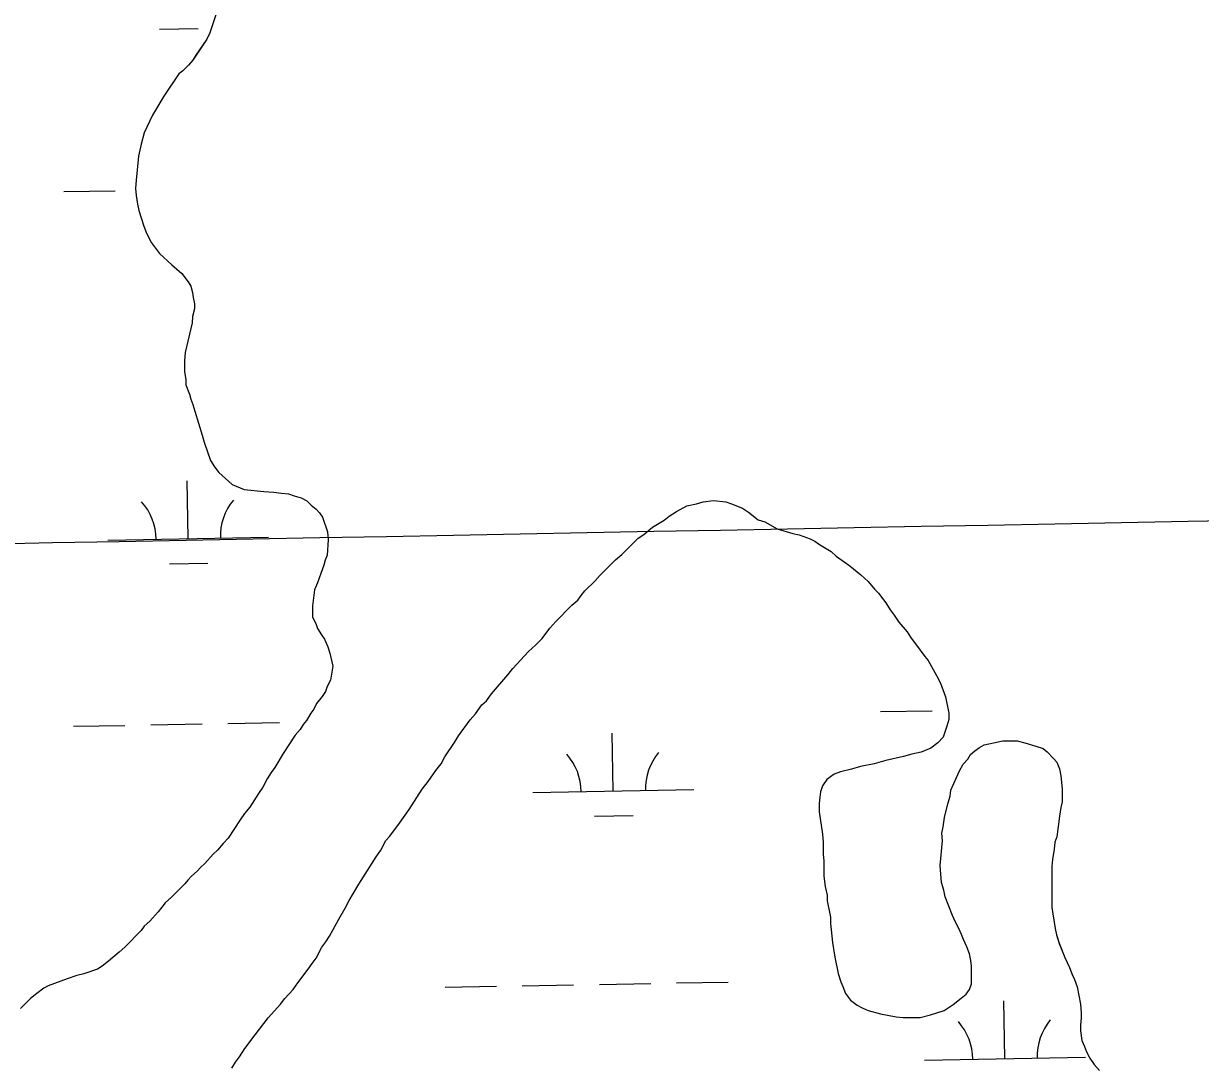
# Model space of a CAD drawing. Extents: x 3957609 to 3995875, y 234277 to 260273.
# Drawn here: x 3969757 to 3970489, y 254676 to 255324 of the extents above; entities that cross this region are included whole.
import ezdxf

# ---------------------------------------------------------------- set-up
doc = ezdxf.new("R2010")
doc.units = 0
for name, color, linetype in [('V-GRID-MAJR', 7, 'Continuous'), ('V-TOPO-SHOR', 7, 'Continuous'), ('V-WETL-SWMP', 7, 'Continuous')]:
    doc.layers.add(name, color=color, linetype=linetype)

msp = doc.modelspace()

# ---------------------------------------------------------------- linework, layer by layer
at = {"layer": 'V-GRID-MAJR'}
msp.add_spline([(3961591.061, 254847.703), (3966908.859, 254947.105), (3972226.642, 255047.279), (3977544.411, 255148.228), (3982862.165, 255249.95), (3988179.905, 255352.445), (3993497.629, 255455.714), (3993497.63, 255455.714)], degree=3, dxfattribs=at)
at = {"layer": 'V-TOPO-SHOR'}
for points in [[(3969877.248, 255330.051), (3969873.336, 255318.254), (3969871.376, 255314.32), (3969864.712, 255304.484), (3969862.752, 255301.336), (3969860.006, 255298.188), (3969856.473, 255294.645), (3969854.118, 255292.677), (3969844.707, 255278.904), (3969837.652, 255267.101), (3969832.56, 255256.089), (3969830.607, 255249.011), (3969829.046, 255241.54), (3969827.498, 255226.602), (3969827.113, 255221.492), (3969827.514, 255217.169), (3969828.309, 255211.668), (3969829.101, 255207.74), (3969832.261, 255197.92), (3969833.84, 255193.599), (3969836.994, 255187.709), (3969842.114, 255181.034), (3969849.594, 255173.973), (3969855.889, 255168.48), (3969859.829, 255163.376), (3969861.406, 255160.628), (3969862.59, 255156.7), (3969862.989, 255153.556), (3969863.782, 255149.626), (3969863.786, 255146.482), (3969862.615, 255141.764), (3969862.228, 255137.834), (3969857.935, 255119.355), (3969857.55, 255114.245), (3969857.56, 255107.562), (3969858.355, 255102.455), (3969858.361, 255099.311), (3969860.728, 255093.419), (3969861.519, 255090.275), (3969862.703, 255087.133), (3969863.889, 255082.81), (3969868.63, 255067.882), (3969869.815, 255063.563), (3969873.764, 255052.17), (3969876.129, 255048.244), (3969878.886, 255044.711), (3969887.152, 255037.256), (3969894.625, 255034.123), (3969906.811, 255032.966), (3969913.1, 255032.583), (3969917.816, 255031.805), (3969922.142, 255031.418), (3969925.681, 255030.244), (3969930.006, 255029.073), (3969933.545, 255027.113), (3969936.302, 255024.366), (3969939.45, 255022.013), (3969941.42, 255019.658), (3969943.39, 255016.91), (3969946.548, 255007.876), (3969946.949, 255002.766), (3969946.177, 254993.333), (3969945.004, 254990.185), (3969944.223, 254987.039), (3969942.266, 254981.928), (3969940.31, 254976.029), (3969938.352, 254971.702), (3969937.189, 254961.876), (3969937.201, 254954.8), (3969939.171, 254950.874), (3969940.357, 254947.73), (3969942.72, 254943.804), (3969944.69, 254941.056), (3969946.663, 254936.343), (3969947.848, 254932.413), (3969949.827, 254924.164), (3969948.268, 254915.513), (3969946.31, 254911.581), (3969945.137, 254908.435), (3969943.177, 254905.287), (3969939.644, 254900.958), (3969938.079, 254897.419), (3969936.117, 254895.058), (3969933.373, 254890.337), (3969931.411, 254887.976), (3969929.451, 254884.828), (3969926.314, 254881.285), (3969918.863, 254869.875), (3969913.77, 254861.221), (3969911.416, 254858.073), (3969909.063, 254854.139), (3969906.321, 254849.025), (3969903.577, 254845.088), (3969898.088, 254836.434), (3969894.951, 254832.497), (3969892.204, 254828.563), (3969884.756, 254817.154)], [(3969886.941, 254674.23), (3969889.357, 254677.869), (3969891.776, 254681.103), (3969894.998, 254686.36), (3969901.447, 254694.851), (3969909.508, 254705.366), (3969917.167, 254713.859), (3969919.987, 254717.498), (3969925.228, 254723.161), (3969928.05, 254727.204), (3969934.497, 254735.695), (3969936.914, 254739.334), (3969939.333, 254742.57), (3969942.958, 254749.441), (3969945.374, 254752.675), (3969947.791, 254756.314), (3969953.429, 254766.824), (3969957.458, 254773.695), (3969959.872, 254778.547), (3969962.692, 254782.993), (3969965.914, 254788.654), (3969976.791, 254805.634), (3969979.613, 254809.677), (3969982.832, 254815.739), (3969985.251, 254818.571), (3969991.297, 254826.656), (3969997.34, 254835.147), (3970005.397, 254847.681), (3970009.024, 254852.533), (3970013.859, 254859.406), (3970017.085, 254863.451), (3970019.502, 254867.897), (3970025.543, 254876.792), (3970027.962, 254880.834), (3970035.214, 254890.943), (3970038.44, 254894.583), (3970042.468, 254900.243), (3970045.292, 254902.67), (3970048.516, 254907.118), (3970058.594, 254918.847), (3970061.818, 254922.892), (3970071.494, 254933.406), (3970075.93, 254937.453), (3970079.963, 254941.498), (3970084.798, 254947.968), (3970088.425, 254952.013), (3970098.507, 254962.126), (3970102.136, 254965.361), (3970104.152, 254968.192), (3970106.57, 254971.022), (3970112.618, 254977.09), (3970115.844, 254980.732), (3970125.521, 254990.439), (3970129.553, 254993.677), (3970139.633, 255003.79), (3970143.264, 255006.219), (3970148.507, 255010.669), (3970155.77, 255015.124), (3970158.997, 255017.553), (3970163.435, 255020.387), (3970169.89, 255024.032), (3970175.946, 255025.253), (3970179.983, 255026.472), (3970186.444, 255027.291), (3970194.118, 255026.494), (3970197.756, 255025.29), (3970204.627, 255022.474), (3970208.266, 255020.055), (3970214.33, 255015.22), (3970218.371, 255014.014), (3970226.053, 255009.584), (3970235.748, 255006.772), (3970239.789, 255005.971), (3970246.66, 255003.559), (3970249.488, 255001.949), (3970252.318, 254999.934), (3970259.597, 254995.502), (3970262.831, 254992.68), (3970267.685, 254989.053), (3970271.322, 254986.636), (3970278.197, 254980.994)], [(3970278.197, 254980.994), (3970282.645, 254976.961), (3970286.692, 254972.122), (3970289.121, 254969.701), (3970293.571, 254963.651), (3970296.406, 254959.213), (3970298.835, 254955.988), (3970301.669, 254951.55), (3970306.928, 254945.5), (3970308.954, 254942.27), (3970315.024, 254934.203), (3970317.858, 254930.171), (3970319.882, 254927.75), (3970325.145, 254918.468), (3970327.576, 254913.627), (3970330.822, 254905.15), (3970332.858, 254895.058), (3970332.864, 254891.019), (3970331.66, 254886.978), (3970329.247, 254880.109), (3970326.022, 254876.47), (3970321.586, 254873.23), (3970315.532, 254870.797), (3970309.877, 254869.576), (3970304.63, 254867.952), (3970293.731, 254865.511), (3970286.465, 254863.482), (3970277.986, 254861.851), (3970272.333, 254860.227), (3970265.471, 254858.601), (3970261.434, 254856.979), (3970256.996, 254853.741), (3970254.178, 254849.696), (3970252.972, 254846.061), (3970252.572, 254842.83), (3970252.175, 254838.791), (3970252.183, 254833.54), (3970254.225, 254819.81), (3970254.637, 254814.561), (3970254.649, 254807.293), (3970255.061, 254802.851), (3970255.075, 254793.561), (3970255.892, 254787.101), (3970257.113, 254781.852), (3970257.119, 254778.217), (3970259.155, 254768.125), (3970259.161, 254764.086), (3970260.392, 254752.376), (3970262.022, 254743.09), (3970264.058, 254732.995), (3970265.682, 254727.748), (3970266.898, 254724.922), (3970268.52, 254720.482), (3970271.758, 254716.45), (3970275.803, 254713.226), (3970279.035, 254711.614), (3970282.674, 254710.004), (3970290.35, 254707.997), (3970300.045, 254705.994), (3970304.489, 254705.597), (3970314.989, 254705.616), (3970321.449, 254707.242), (3970329.925, 254710.082), (3970335.574, 254713.726), (3970340.413, 254717.773), (3970343.641, 254720.199), (3970345.656, 254723.032), (3970346.86, 254726.667), (3970346.854, 254730.302), (3970346.844, 254737.573), (3970346.432, 254741.206), (3970345.619, 254745.242), (3970343.997, 254749.682), (3970341.97, 254754.122), (3970340.753, 254757.35), (3970339.131, 254760.983), (3970336.702, 254765.421), (3970335.08, 254769.054), (3970330.62, 254780.759), (3970329.804, 254784.797), (3970328.18, 254789.641), (3970327.357, 254800.139), (3970328.946, 254815.489), (3970328.537, 254820.334), (3970329.338, 254824.375), (3970330.134, 254830.03), (3970332.141, 254838.514), (3970333.749, 254843.364), (3970334.146, 254846.999), (3970339.379, 254859.123), (3970341.793, 254863.166), (3970344.616, 254866.402), (3970346.227, 254869.232), (3970349.05, 254871.659), (3970351.874, 254873.683), (3970354.698, 254875.303), (3970366.406, 254877.746), (3970375.293, 254877.76), (3970380.14, 254876.556), (3970387.009, 254874.549), (3970391.453, 254872.939)], [(3970391.453, 254872.939), (3970393.88, 254870.924), (3970397.925, 254866.891), (3970399.948, 254864.473), (3970401.57, 254860.436), (3970402.386, 254855.994), (3970403.207, 254847.919), (3970403.219, 254839.842), (3970402.418, 254836.204), (3970401.618, 254830.953), (3970400.024, 254818.026), (3970398.818, 254814.794), (3970398.421, 254810.35), (3970397.221, 254803.887), (3970396.821, 254799.848), (3970396.864, 254774), (3970398.904, 254761.08), (3970399.717, 254757.043), (3970401.341, 254751.796), (3970404.991, 254742.916), (3970407.827, 254736.862), (3970409.451, 254732.424), (3970411.071, 254729.194), (3970412.693, 254724.754), (3970414.731, 254713.853), (3970415.143, 254708.604), (3970415.149, 254705.374), (3970414.751, 254700.93), (3970414.758, 254697.295), (3970415.575, 254691.239), (3970417.197, 254687.605), (3970418.413, 254684.378), (3970420.439, 254680.341), (3970423.273, 254676.307), (3970426.511, 254672.678)], [(3969884.756, 254817.154), (3969881.616, 254814.004), (3969878.085, 254809.674), (3969875.339, 254807.311), (3969870.239, 254801.409), (3969867.491, 254799.045), (3969865.529, 254796.684), (3969861.998, 254793.534), (3969859.643, 254791.173), (3969857.681, 254788.811), (3969849.442, 254780.544), (3969845.518, 254777.001), (3969843.556, 254774.246), (3969841.203, 254771.492), (3969836.101, 254765.587), (3969832.571, 254762.437), (3969830.609, 254759.683), (3969820.407, 254749.449), (3969816.875, 254746.297), (3969810.202, 254740.784), (3969806.276, 254737.634), (3969803.53, 254735.664), (3969794.885, 254732.899), (3969790.564, 254731.713), (3969784.674, 254729.739), (3969772.89, 254725.395), (3969770.139, 254723.818), (3969765.822, 254720.668), (3969761.896, 254717.519), (3969755.619, 254711.219)]]:
    msp.add_lwpolyline(points, dxfattribs=at)
at = {"layer": 'V-WETL-SWMP'}
for p, q in [((3969842.093, 255320.563), (3969866.089, 255320.999)), ((3969782.513, 255219.462), (3969814.508, 255220.044)), ((3969859.858, 255003.589), (3969859.204, 255039.584)), ((3969809.866, 255002.68), (3969909.85, 255004.498)), ((3969848.141, 254987.943), (3969872.137, 254988.379)), ((3970290.386, 254895.966), (3970322.381, 254896.548)), ((3969788.561, 254886.842), (3969820.556, 254887.424)), ((3969836.553, 254887.715), (3969868.548, 254888.296)), ((3969884.545, 254888.587), (3969916.54, 254889.169)), ((3970124.194, 254846.507), (3970123.539, 254882.501)), ((3970074.202, 254845.598), (3970174.186, 254847.416)), ((3970112.476, 254830.86), (3970136.472, 254831.297)), ((3970019.55, 254724.513), (3970051.545, 254725.095)), ((3970067.542, 254725.386), (3970099.537, 254725.968)), ((3970115.534, 254726.259), (3970147.529, 254726.84)), ((3970163.527, 254727.131), (3970195.521, 254727.713)), ((3970367.731, 254680.094), (3970367.077, 254716.088)), ((3970317.74, 254679.185), (3970417.723, 254681.003))]:
    msp.add_line(p, q, dxfattribs=at)
for points in [[(3969877.247, 255330.051), (3969873.336, 255318.254), (3969871.377, 255314.321), (3969864.711, 255304.484), (3969862.751, 255301.336), (3969860.005, 255298.188), (3969856.473, 255294.645), (3969854.118, 255292.676), (3969844.707, 255278.904), (3969837.652, 255267.102), (3969832.56, 255256.089), (3969830.606, 255249.011), (3969829.046, 255241.541), (3969827.498, 255226.603), (3969827.113, 255221.493), (3969827.513, 255217.17), (3969828.308, 255211.669), (3969829.101, 255207.74), (3969832.261, 255197.919), (3969833.84, 255193.598), (3969836.994, 255187.708), (3969842.114, 255181.035), (3969849.593, 255173.972), (3969855.89, 255168.48), (3969859.829, 255163.377), (3969861.406, 255160.628), (3969862.591, 255156.7), (3969862.989, 255153.556), (3969863.782, 255149.627), (3969863.787, 255146.483), (3969862.615, 255141.764), (3969862.228, 255137.833), (3969857.935, 255119.354), (3969857.55, 255114.244), (3969857.561, 255107.562), (3969858.355, 255102.454), (3969858.36, 255099.31)], [(3969858.36, 255099.31), (3969860.728, 255093.418), (3969861.519, 255090.275), (3969862.703, 255087.133), (3969863.889, 255082.811), (3969868.63, 255067.883), (3969869.816, 255063.562), (3969873.765, 255052.17), (3969876.129, 255048.244), (3969878.886, 255044.711), (3969887.152, 255037.257), (3969894.625, 255034.124), (3969906.81, 255032.965), (3969913.1, 255032.582), (3969917.817, 255031.804), (3969922.141, 255031.418), (3969925.681, 255030.244), (3969930.006, 255029.072), (3969933.546, 255027.113), (3969936.302, 255024.366), (3969939.45, 255022.013), (3969941.419, 255019.658), (3969943.389, 255016.909), (3969946.547, 255007.875), (3969946.949, 255002.766), (3969946.178, 254993.332), (3969945.004, 254990.186), (3969944.223, 254987.04), (3969942.266, 254981.928), (3969940.31, 254976.029), (3969938.352, 254971.702), (3969937.189, 254961.875), (3969937.2, 254954.8), (3969939.172, 254950.873), (3969940.356, 254947.731), (3969942.72, 254943.804), (3969944.69, 254941.056), (3969946.663, 254936.343), (3969947.848, 254932.414), (3969949.827, 254924.164), (3969948.268, 254915.514), (3969946.31, 254911.581), (3969945.136, 254908.435), (3969943.176, 254905.287), (3969939.645, 254900.958), (3969938.079, 254897.418), (3969936.117, 254895.057), (3969933.374, 254890.336), (3969931.412, 254887.975), (3969929.452, 254884.827), (3969926.314, 254881.285), (3969918.864, 254869.875), (3969913.769, 254861.22), (3969911.416, 254858.072), (3969909.064, 254854.138), (3969906.321, 254849.024), (3969903.576, 254845.089), (3969898.088, 254836.434), (3969894.95, 254832.498), (3969892.205, 254828.563), (3969884.756, 254817.153), (3969881.616, 254814.004), (3969878.086, 254809.675), (3969875.339, 254807.312), (3969870.239, 254801.409), (3969867.491, 254799.046), (3969865.53, 254796.685), (3969861.998, 254793.535), (3969859.643, 254791.173), (3969857.682, 254788.811), (3969849.441, 254780.544), (3969845.517, 254777.001), (3969843.556, 254774.246), (3969841.202, 254771.491), (3969836.102, 254765.587), (3969832.57, 254762.437), (3969830.609, 254759.683), (3969820.407, 254749.448), (3969816.875, 254746.298), (3969810.202, 254740.784), (3969806.277, 254737.634), (3969803.529, 254735.664), (3969794.886, 254732.899), (3969790.565, 254731.713), (3969784.673, 254729.738), (3969772.889, 254725.396), (3969770.14, 254723.819), (3969765.822, 254720.668), (3969761.896, 254717.518), (3969755.618, 254711.219)], [(3969886.941, 254674.231), (3969889.358, 254677.87), (3969891.776, 254681.104), (3969894.998, 254686.36), (3969901.447, 254694.851), (3969909.507, 254705.365), (3969917.167, 254713.859), (3969919.988, 254717.498), (3969925.229, 254723.16), (3969928.05, 254727.204), (3969934.498, 254735.695), (3969936.915, 254739.334), (3969939.333, 254742.569), (3969942.957, 254749.44), (3969945.375, 254752.675), (3969947.792, 254756.314), (3969953.429, 254766.824), (3969957.457, 254773.696), (3969959.872, 254778.546), (3969962.692, 254782.993), (3969965.914, 254788.653), (3969976.791, 254805.633), (3969979.612, 254809.676), (3969982.833, 254815.739), (3969985.251, 254818.57), (3969991.296, 254826.657), (3969997.341, 254835.148), (3970005.398, 254847.681), (3970009.025, 254852.533), (3970013.86, 254859.407), (3970017.085, 254863.45), (3970019.501, 254867.897), (3970025.544, 254876.792), (3970027.961, 254880.834), (3970035.214, 254890.943), (3970038.439, 254894.583), (3970042.469, 254900.243), (3970045.292, 254902.671), (3970048.516, 254907.119), (3970058.594, 254918.847), (3970061.818, 254922.891), (3970071.494, 254933.407), (3970075.93, 254937.453), (3970079.962, 254941.498), (3970084.798, 254947.968), (3970088.426, 254952.012), (3970098.507, 254962.125), (3970102.136, 254965.362), (3970104.151, 254968.192), (3970106.57, 254971.023), (3970112.618, 254977.091), (3970115.843, 254980.731), (3970125.52, 254990.44), (3970129.554, 254993.677), (3970139.634, 255003.79), (3970143.265, 255006.219), (3970148.508, 255010.67), (3970155.77, 255015.124), (3970158.997, 255017.553), (3970163.435, 255020.387), (3970169.891, 255024.032), (3970175.947, 255025.253), (3970179.984, 255026.472), (3970186.445, 255027.29), (3970194.119, 255026.494), (3970197.756, 255025.289), (3970204.626, 255022.473), (3970208.265, 255020.055), (3970214.331, 255015.219), (3970218.371, 255014.014), (3970226.052, 255009.583), (3970235.749, 255006.772), (3970239.789, 255005.971), (3970246.659, 255003.559), (3970249.489, 255001.948), (3970252.319, 254999.933), (3970259.596, 254995.502), (3970262.831, 254992.68), (3970267.684, 254989.053), (3970271.322, 254986.636), (3970278.197, 254980.993)], [(3970278.197, 254980.993), (3970282.646, 254976.962), (3970286.693, 254972.122), (3970289.12, 254969.702), (3970293.572, 254963.652), (3970296.406, 254959.214), (3970298.835, 254955.987), (3970301.669, 254951.549), (3970306.929, 254945.499), (3970308.953, 254942.271), (3970315.024, 254934.204), (3970317.858, 254930.17), (3970319.881, 254927.75), (3970325.146, 254918.469), (3970327.577, 254913.627), (3970330.822, 254905.151), (3970332.858, 254895.057), (3970332.864, 254891.019), (3970331.659, 254886.978), (3970329.247, 254880.109), (3970326.022, 254876.469), (3970321.585, 254873.23), (3970315.531, 254870.797), (3970309.878, 254869.577), (3970304.631, 254867.953), (3970293.73, 254865.512), (3970286.464, 254863.481), (3970277.985, 254861.852), (3970272.334, 254860.227), (3970265.471, 254858.601), (3970261.435, 254856.979), (3970256.997, 254853.741), (3970254.177, 254849.697), (3970252.971, 254846.061), (3970252.572, 254842.829), (3970252.175, 254838.79), (3970252.183, 254833.54), (3970254.225, 254819.811), (3970254.637, 254814.562), (3970254.649, 254807.292), (3970255.06, 254802.85), (3970255.075, 254793.561), (3970255.893, 254787.101), (3970257.113, 254781.853), (3970257.119, 254778.218), (3970259.155, 254768.124), (3970259.161, 254764.086), (3970260.392, 254752.376), (3970262.022, 254743.089), (3970264.058, 254732.996), (3970265.682, 254727.748), (3970266.898, 254724.923), (3970268.52, 254720.483), (3970271.758, 254716.45), (3970275.802, 254713.225), (3970279.035, 254711.615), (3970282.673, 254710.005), (3970290.349, 254707.998), (3970300.045, 254705.995), (3970304.489, 254705.598), (3970314.989, 254705.615), (3970321.448, 254707.241), (3970329.925, 254710.082), (3970335.573, 254713.725), (3970340.413, 254717.772), (3970343.64, 254720.2), (3970345.655, 254723.031), (3970346.861, 254726.667), (3970346.855, 254730.302), (3970346.843, 254737.572), (3970346.433, 254741.206), (3970345.619, 254745.243), (3970343.997, 254749.683), (3970341.97, 254754.123), (3970340.753, 254757.351), (3970339.132, 254760.984), (3970336.702, 254765.422), (3970335.08, 254769.054), (3970330.619, 254780.759), (3970329.805, 254784.797), (3970328.181, 254789.641), (3970327.357, 254800.14), (3970328.947, 254815.489), (3970328.536, 254820.335), (3970329.337, 254824.375), (3970330.135, 254830.03), (3970332.141, 254838.515), (3970333.749, 254843.364), (3970334.147, 254846.999), (3970339.378, 254859.124), (3970341.794, 254863.166), (3970344.616, 254866.402), (3970346.227, 254869.232), (3970349.05, 254871.659), (3970351.874, 254873.683), (3970354.698, 254875.303), (3970366.407, 254877.745), (3970375.292, 254877.76), (3970380.14, 254876.556), (3970387.009, 254874.548), (3970391.454, 254872.939)], [(3970391.454, 254872.939), (3970393.881, 254870.924), (3970397.926, 254866.892), (3970399.949, 254864.472), (3970401.571, 254860.436), (3970402.386, 254855.994), (3970403.207, 254847.918), (3970403.22, 254839.841), (3970402.418, 254836.205), (3970401.618, 254830.953), (3970400.024, 254818.027), (3970398.817, 254814.794), (3970398.421, 254810.351), (3970397.22, 254803.887), (3970396.822, 254799.848), (3970396.864, 254774.001), (3970398.904, 254761.08), (3970399.718, 254757.043), (3970401.342, 254751.795), (3970404.991, 254742.916), (3970407.828, 254736.862), (3970409.451, 254732.423), (3970411.072, 254729.194), (3970412.694, 254724.754), (3970414.731, 254713.853), (3970415.143, 254708.604), (3970415.149, 254705.373), (3970414.752, 254700.929), (3970414.758, 254697.295), (3970415.575, 254691.238), (3970417.197, 254687.606), (3970418.413, 254684.377), (3970420.439, 254680.341), (3970423.273, 254676.307), (3970426.51, 254672.678)]]:
    msp.add_lwpolyline(points, dxfattribs=at)
for centre, start, end in [((3969804.616, 255003.06), 0.269879, 41.813537), ((3969915.083, 255005.069), 140.269876, 181.813534), ((3970068.951, 254845.977), 0.269879, 41.813537), ((3970179.419, 254847.986), 140.269876, 181.813534), ((3970312.489, 254679.564), 0.269879, 41.813537), ((3970422.957, 254681.573), 140.269876, 181.813534)]:
    msp.add_arc(centre, 35.246, start, end, dxfattribs=at)

doc.saveas('drawing.dxf')
